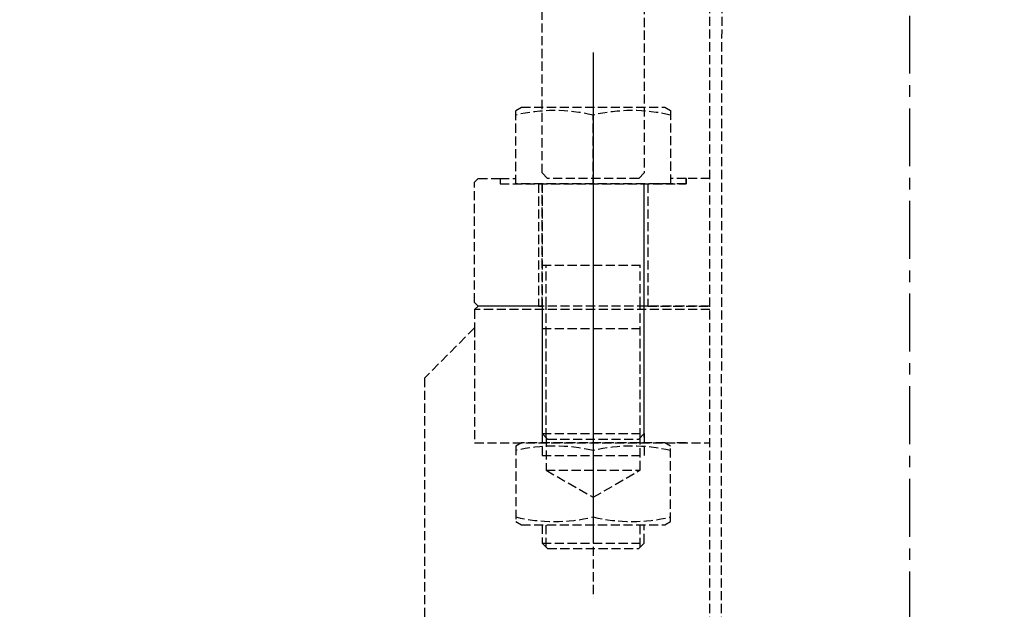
# Model space of a CAD drawing. Header units: millimetres. Extents: x -50096 to 615650, y 194565 to 243945.
# Tile 283 of 354: x 254576 to 255116, y 221971 to 222295. Entities that reach past the tile are written whole.
import ezdxf

# ---------------------------------------------------------------- set-up
doc = ezdxf.new("R2010")
doc.units = ezdxf.units.MM
doc.linetypes.add('ГТО-1 Пунктир', pattern=[7, 5, -2])
doc.linetypes.add('осевая', pattern=[50.8, 31.75, -6.35, 6.35, -6.35])
for name, color, linetype, lineweight in [('ГТО-2_Размеры_035', 2, 'Continuous', 35), ('ОГОС_Пунктир_025', 151, 'ГТО-1 Пунктир', 25), ('ОГСО_Оси_025', 7, 'осевая', 25)]:
    doc.layers.add(name, color=color, linetype=linetype, lineweight=lineweight)
doc.layers.add('ГТО-2_Штриховка_018', color=7, linetype='Continuous', lineweight=18, true_color=0x6b6b6b)

# ---------------------------------------------------------------- blocks, each defined once
blk = doc.blocks.new('ОГСО_Затвор_План')
at = {"layer": 'ОГОС_Пунктир_025'}
for p, q in [((-1013.72, 278.61), (-1013.72, 685)), ((-1007.42, 278.61), (-1007.02, 685)), ((-1077.8, 614), (-1077.8, 350.08)), ((-1077.8, 609), (-1077.8, 315)), ((-1077.8, 542), (-1077.8, 579.7)), ((-1128.8, 545), (-1120.3, 545)), ((-1105.8, 475), (-1105.8, 542)), ((-1049.8, 475), (-1049.8, 542)), ((-1026.8, 542), (-1047.8, 542)), ((-1047.8, 542), (-1047.8, 475)), ((-1026.8, 545), (-1035.3, 545)), ((-1013.72, 545), (-1026.8, 545)), ((-1026.8, 545), (-1026.8, 542)), ((-1105.8, 497.45), (-1049.8, 497.45)), ((-1103.63, 475), (-1103.63, 497.45)), ((-1051.96, 475), (-1051.96, 497.45)), ((-1013.72, 473), (-1142.8, 473)), ((-1013.72, 475), (-1140.8, 475)), ((-1107.8, 475), (-1105.8, 475)), ((-1103.63, 402.83), (-1103.63, 475)), ((-1051.96, 402.83), (-1051.96, 475)), ((-1047.8, 475), (-1049.8, 475)), ((-1047.8, 475), (-1013.72, 475)), ((-1105.8, 462.62), (-1049.8, 462.62)), ((-1103.63, 403), (-1103.63, 462.62)), ((-1051.96, 403), (-1051.96, 462.62)), ((-1128.8, 400), (-1122.33, 400)), ((-1105.8, 405), (-1105.8, 393)), ((-1105.8, 405), (-1049.8, 405)), ((-1049.8, 405), (-1049.8, 393)), ((-1026.8, 400), (-1033.27, 400)), ((-1077.8, 395.7), (-1077.8, 359.3)), ((-1105.8, 393), (-1049.8, 393)), ((-1103.63, 385), (-1051.96, 385)), ((-1103.63, 342.83), (-1103.63, 355)), ((-1051.96, 342.83), (-1051.96, 355)), ((-1105.8, 345), (-1049.8, 345))]:
    blk.add_line(p, q, dxfattribs=at)
for points in [[(-1030.27, 787), (-1030.27, 745), (-1049.8, 745), (-1049.8, 548), (-1052.8, 545), (-1102.8, 545), (-1105.8, 548), (-1105.8, 745), (-1125.33, 745), (-1125.33, 787)], [(-1120.3, 542), (-1120.3, 582.17), (-1117.13, 584), (-1038.47, 584), (-1035.3, 582.17), (-1035.3, 542)], [(-1107.8, 475), (-1140.8, 475), (-1142.8, 477), (-1142.8, 543), (-1140.8, 545), (-1128.8, 545), (-1128.8, 542), (-1107.8, 542)], [(-1117.13, 400), (-1120.3, 398.17), (-1120.3, 356.83), (-1117.13, 355), (-1038.47, 355), (-1035.3, 356.83), (-1035.3, 398.17), (-1038.47, 400)]]:
    blk.add_lwpolyline(points, close=True, dxfattribs=at)
for points in [[(-1035.3, 579.7, 0.116285), (-1077.8, 579.7, 0.116285), (-1120.3, 579.7)], [(-1120.3, 395.7, -0.116285), (-1077.8, 395.7, -0.116285), (-1035.3, 395.7)], [(-1035.3, 359.3, -0.116285), (-1077.8, 359.3, -0.116285), (-1120.3, 359.3)]]:
    blk.add_lwpolyline(points, format="xyb", dxfattribs=at)
for points in [[(-1128.8, 545), (-1128.8, 542), (-1026.8, 542), (-1026.8, 545)], [(-1105.8, 542), (-1105.8, 403)], [(-1049.8, 403), (-1049.8, 542)], [(-1013.72, 475), (-1140.8, 475), (-1142.8, 473), (-1142.8, 463), (-1170.3, 435.5), (-1170.3, -435.5), (-1142.8, -463), (-1142.8, -473), (-1140.8, -475), (-1013.72, -475)], [(-1105.8, 475), (-1105.8, 405), (-1102.8, 402), (-1052.8, 402), (-1049.8, 405), (-1049.8, 475)], [(-1142.8, 463), (-1142.8, 400), (-1013.72, 400)], [(-1103.63, 402.83), (-1103.63, 385), (-1077.8, 370.08), (-1051.96, 385), (-1051.96, 402.83)], [(-1105.8, 355), (-1105.8, 345), (-1102.8, 342), (-1052.8, 342), (-1049.8, 345), (-1049.8, 355)]]:
    blk.add_lwpolyline(points, dxfattribs=at)
at = {"layer": 'ОГСО_Оси_025'}
blk.add_line((-904.17, 685), (-904.17, -995), dxfattribs=at)
blk = doc.blocks.new('A$C1AA538EC')
at = {"layer": 'ГТО-2_Размеры_035', "rotation": 0.0001303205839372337}
blk.add_blockref('ОГСО_Затвор_План', (0, -11100.09), dxfattribs=at)

msp = doc.modelspace()

# ---------------------------------------------------------------- hatches: boundary and pattern name
at = {"layer": 'ГТО-2_Штриховка_018'}
h = msp.add_hatch(dxfattribs=at)
h.set_pattern_fill('ANSI35', color=256, scale=100)
h.set_pattern_definition([(45, (-115466.6, -494469.8), (-449.0128, 449.0128), []), (45, (-115017.6, -494469.8), (-449.0128, 449.0128), [793.75, -158.75, 0, -158.75])])
h.paths.add_polyline_path([(243988.45, 233562.87), (247488.45, 233562.87), (247488.45, 236562.87), (227633.45, 236562.87), (227633.45, 228037.87), (232688.45, 228037.87), (232688.45, 229062.87), (243988.45, 229062.87)])
edge = h.paths.add_edge_path(flags=16)
edge.add_arc((234968.45, 232762.78), 1700, 0, 360)
edge = h.paths.add_edge_path(flags=16)
edge.add_arc((255968.45, 232762.78), 1700, 0, 360)
h.paths.add_polyline_path([(264438.45, 224462.87), (264438.45, 224822.87), (265938.45, 224822.87), (265938.45, 224462.87), (276518.45, 224462.87), (276518.45, 221662.7), (278018.45, 221662.7), (278018.45, 225962.87), (263788.45, 225962.87), (263788.45, 236562.87), (247488.45, 236562.87), (247488.45, 233562.87), (250988.45, 233562.87), (250988.45, 229062.87), (262288.45, 229062.87), (262288.45, 226212.87), (247488.45, 226212.87), (247488.45, 224462.87), (252623.45, 224462.87), (252623.45, 224822.87), (254123.45, 224822.87), (254123.45, 224462.87), (258378.45, 224462.87), (258378.45, 224822.87), (259878.45, 224822.87), (259878.45, 224462.87)])

# ---------------------------------------------------------------- block references
at = {"layer": 'ГТО-2_Размеры_035'}
msp.add_blockref('A$C1AA538EC', (255968.45, 232762.78), dxfattribs=at)

doc.saveas('drawing.dxf')
